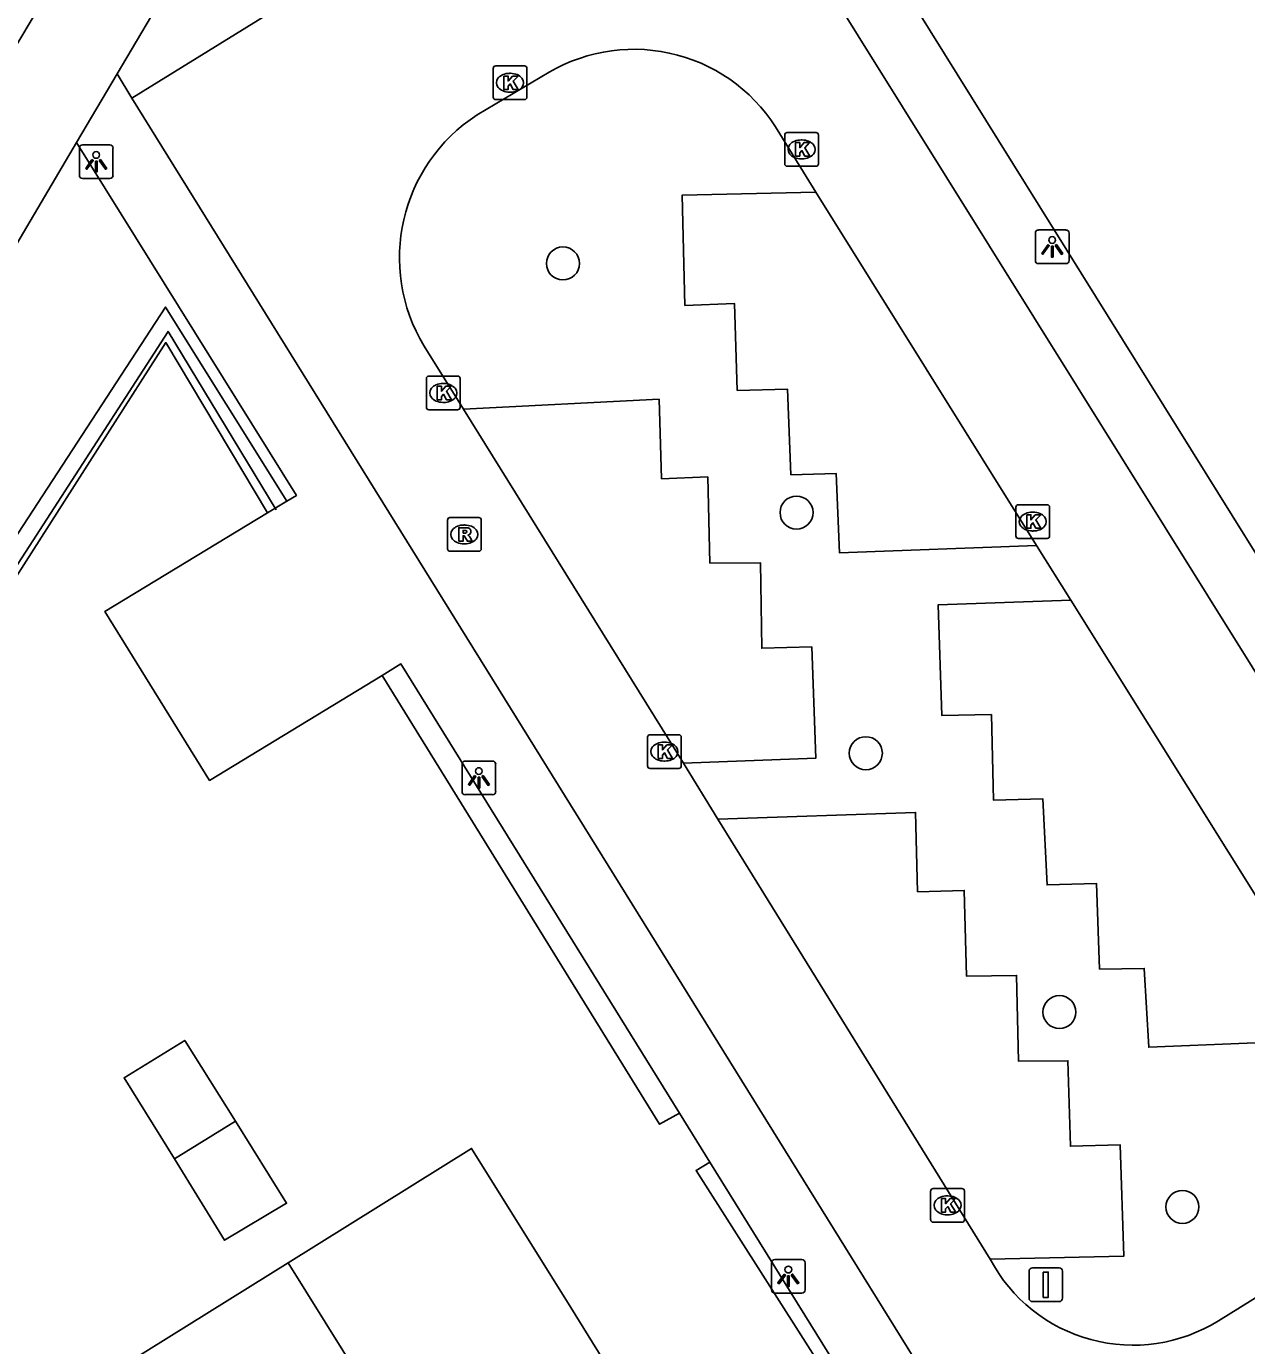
# Model space of a CAD drawing. Extents: x 159280 to 160375, y 384531 to 385872.
# Drawn here: x 159435.08 to 159471.23, y 385479.83 to 385518.94 of the extents above; entities that cross this region are included whole.
import ezdxf

# ---------------------------------------------------------------- set-up
doc = ezdxf.new("R2010")
doc.units = 0
for name, color, linetype in [('IMGEO_Afsluitpaal', 7, 'Continuous'), ('IMGEO_Boom', 7, 'Continuous'), ('IMGEO_Fietspad_open', 7, 'Continuous'), ('IMGEO_Geluidsscherm', 7, 'Continuous'), ('IMGEO_Haag', 7, 'Continuous'), ('IMGEO_Kolk', 7, 'Continuous'), ('IMGEO_Lichtpunt', 7, 'Continuous'), ('IMGEO_Pand', 7, 'Continuous'), ('IMGEO_Parkeervlak_open', 7, 'Continuous'), ('IMGEO_Rijbaan_lokaal_open', 7, 'Continuous'), ('IMGEO_Rioolput', 7, 'Continuous'), ('IMGEO_Voetpad_open', 7, 'Continuous')]:
    doc.layers.add(name, color=color, linetype=linetype)

msp = doc.modelspace()

# ---------------------------------------------------------------- linework, layer by layer
at = {"layer": 'IMGEO_Afsluitpaal'}
for p, q in [((159464.789, 385481.236), (159464.789, 385482.036)), ((159464.789, 385482.036), (159464.789, 385481.236)), ((159464.889, 385482.136), (159465.679, 385482.136)), ((159465.679, 385482.136), (159464.889, 385482.136)), ((159465.779, 385482.036), (159465.779, 385481.236)), ((159465.779, 385481.236), (159465.779, 385482.036)), ((159465.679, 385481.136), (159464.889, 385481.136)), ((159464.889, 385481.136), (159465.679, 385481.136))]:
    msp.add_line(p, q, dxfattribs=at)
msp.add_lwpolyline([(159465.209, 385482.011), (159465.359, 385482.011), (159465.359, 385481.261), (159465.209, 385481.261), (159465.209, 385482.011)], dxfattribs=at)
for centre, start, end in [((159464.889, 385482.036), 90, 180), ((159464.889, 385482.036), 90, 180), ((159465.679, 385482.036), 0, 90), ((159465.679, 385482.036), 360, 90), ((159464.889, 385481.236), 180, 270), ((159464.889, 385481.236), 180, 270), ((159465.679, 385481.236), 270, 0), ((159465.679, 385481.236), 270, 0)]:
    msp.add_arc(centre, 0.1, start, end, dxfattribs=at)
at = {"layer": 'IMGEO_Boom'}
for centre in [(159450.98, 385511.908), (159457.899, 385504.524), (159459.953, 385497.392), (159465.689, 385489.718), (159469.333, 385483.943)]:
    msp.add_circle(centre, 0.489, dxfattribs=at)
at = {"layer": 'IMGEO_Fietspad_open'}
msp.add_lwpolyline([(159520.012, 385662.296), (159513.521, 385651.457), (159511.623, 385648.275), (159502.063, 385632.246), (159500, 385628.787), (159478.78, 385592.803), (159462.162, 385564.746), (159456.49, 385555.06), (159447.155, 385539.331), (159436.863, 385521.88), (159423.849, 385500), (159420.891, 385495.296), (159417.822, 385490.085)], dxfattribs=at)
at = {"layer": 'IMGEO_Geluidsscherm'}
msp.add_lwpolyline([(159442.486, 385504.605), (159439.28, 385509.896), (159426.918, 385490.778)], dxfattribs=at)
at = {"layer": 'IMGEO_Haag'}
for points in [[(159442.793, 385504.859), (159439.207, 385510.614), (159426.398, 385490.972)], [(159426.838, 385490.69), (159426.918, 385490.778), (159427.108, 385490.617), (159439.211, 385509.561), (159442.221, 385504.512)], [(159445.621, 385499.696), (159453.844, 385486.394), (159454.435, 385486.718)], [(159455.333, 385485.27), (159454.923, 385485.026), (159459.291, 385478.163)]]:
    msp.add_lwpolyline(points, dxfattribs=at)
at = {"layer": 'IMGEO_Kolk'}
for p, q in [((159448.911, 385516.838), (159448.911, 385517.69)), ((159448.986, 385517.764), (159449.838, 385517.764)), ((159449.399, 385517.544), (159449.424, 385517.544)), ((159449.912, 385517.69), (159449.912, 385516.838)), ((159449.838, 385516.764), (159448.986, 385516.764)), ((159449.422, 385516.984), (159449.397, 385516.984)), ((159457.55, 385514.864), (159457.55, 385515.716)), ((159457.625, 385515.79), (159458.477, 385515.79)), ((159458.038, 385515.57), (159458.063, 385515.57)), ((159458.551, 385515.716), (159458.551, 385514.864)), ((159458.477, 385514.79), (159457.625, 385514.79)), ((159458.061, 385515.01), (159458.036, 385515.01)), ((159446.932, 385507.643), (159446.932, 385508.495)), ((159447.007, 385508.569), (159447.859, 385508.569)), ((159447.933, 385508.495), (159447.933, 385507.643)), ((159447.42, 385508.349), (159447.445, 385508.349)), ((159447.443, 385507.789), (159447.418, 385507.789)), ((159447.859, 385507.569), (159447.007, 385507.569)), ((159464.398, 385503.832), (159464.398, 385504.684)), ((159464.473, 385504.758), (159465.325, 385504.758)), ((159464.886, 385504.538), (159464.911, 385504.538)), ((159465.399, 385504.684), (159465.399, 385503.832)), ((159465.325, 385503.758), (159464.473, 385503.758)), ((159464.909, 385503.978), (159464.884, 385503.978)), ((159453.484, 385497.013), (159453.484, 385497.865)), ((159453.559, 385497.939), (159454.411, 385497.939)), ((159454.485, 385497.865), (159454.485, 385497.013)), ((159453.972, 385497.719), (159453.997, 385497.719)), ((159453.995, 385497.159), (159453.97, 385497.159)), ((159454.411, 385496.939), (159453.559, 385496.939)), ((159461.874, 385483.564), (159461.874, 385484.416)), ((159461.949, 385484.49), (159462.801, 385484.49)), ((159462.362, 385484.27), (159462.387, 385484.27)), ((159462.875, 385484.416), (159462.875, 385483.564)), ((159462.801, 385483.49), (159461.949, 385483.49)), ((159462.385, 385483.71), (159462.36, 385483.71))]:
    msp.add_line(p, q, dxfattribs=at)
for points in [[(159448.911, 385516.838), (159448.911, 385517.69)], [(159448.986, 385517.764), (159449.838, 385517.764)], [(159449.232, 385517.464), (159449.355, 385517.464), (159449.355, 385517.313), (159449.485, 385517.464), (159449.649, 385517.464), (159449.503, 385517.313), (159449.656, 385517.064), (159449.504, 385517.064), (159449.419, 385517.228), (159449.355, 385517.161), (159449.355, 385517.064), (159449.232, 385517.064), (159449.232, 385517.464)], [(159449.912, 385517.69), (159449.912, 385516.838)], [(159449.838, 385516.764), (159448.986, 385516.764)], [(159457.55, 385514.864), (159457.55, 385515.716)], [(159457.625, 385515.79), (159458.477, 385515.79)], [(159457.871, 385515.49), (159457.994, 385515.49), (159457.994, 385515.339), (159458.124, 385515.49), (159458.288, 385515.49), (159458.142, 385515.339), (159458.295, 385515.09), (159458.143, 385515.09), (159458.058, 385515.254), (159457.994, 385515.187), (159457.994, 385515.09), (159457.871, 385515.09), (159457.871, 385515.49)], [(159458.551, 385515.716), (159458.551, 385514.864)], [(159458.477, 385514.79), (159457.625, 385514.79)], [(159446.932, 385507.643), (159446.932, 385508.495)], [(159447.007, 385508.569), (159447.859, 385508.569)], [(159447.933, 385508.495), (159447.933, 385507.643)], [(159447.253, 385508.269), (159447.376, 385508.269), (159447.376, 385508.118), (159447.506, 385508.269), (159447.67, 385508.269), (159447.524, 385508.118), (159447.677, 385507.869), (159447.525, 385507.869), (159447.44, 385508.033), (159447.376, 385507.966), (159447.376, 385507.869), (159447.253, 385507.869), (159447.253, 385508.269)], [(159447.859, 385507.569), (159447.007, 385507.569)], [(159464.398, 385503.832), (159464.398, 385504.684)], [(159464.473, 385504.758), (159465.325, 385504.758)], [(159465.399, 385504.684), (159465.399, 385503.832)], [(159464.719, 385504.458), (159464.842, 385504.458), (159464.842, 385504.307), (159464.972, 385504.458), (159465.136, 385504.458), (159464.99, 385504.307), (159465.143, 385504.058), (159464.991, 385504.058), (159464.906, 385504.222), (159464.842, 385504.155), (159464.842, 385504.058), (159464.719, 385504.058), (159464.719, 385504.458)], [(159465.325, 385503.758), (159464.473, 385503.758)], [(159453.484, 385497.013), (159453.484, 385497.865)], [(159453.559, 385497.939), (159454.411, 385497.939)], [(159454.485, 385497.865), (159454.485, 385497.013)], [(159453.805, 385497.639), (159453.928, 385497.639), (159453.928, 385497.488), (159454.058, 385497.639), (159454.222, 385497.639), (159454.076, 385497.488), (159454.229, 385497.239), (159454.077, 385497.239), (159453.992, 385497.403), (159453.928, 385497.336), (159453.928, 385497.239), (159453.805, 385497.239), (159453.805, 385497.639)], [(159454.411, 385496.939), (159453.559, 385496.939)], [(159461.874, 385483.564), (159461.874, 385484.416)], [(159461.949, 385484.49), (159462.801, 385484.49)], [(159462.195, 385484.19), (159462.318, 385484.19), (159462.318, 385484.039), (159462.448, 385484.19), (159462.612, 385484.19), (159462.466, 385484.039), (159462.619, 385483.79), (159462.467, 385483.79), (159462.382, 385483.954), (159462.318, 385483.887), (159462.318, 385483.79), (159462.195, 385483.79), (159462.195, 385484.19)], [(159462.875, 385484.416), (159462.875, 385483.564)], [(159462.801, 385483.49), (159461.949, 385483.49)]]:
    msp.add_lwpolyline(points, dxfattribs=at)
for centre, start, end in [((159448.988, 385517.688), 91.552, 178.448), ((159448.988, 385517.688), 91.552, 178.448), ((159449.836, 385517.688), 1.552, 88.448), ((159449.836, 385517.688), 1.552, 88.448), ((159448.988, 385516.84), 181.552, 268.448), ((159448.988, 385516.84), 181.552, 268.448), ((159449.836, 385516.84), 271.552, 358.448), ((159449.836, 385516.84), 271.552, 358.448), ((159457.627, 385515.714), 91.552, 178.448), ((159457.627, 385515.714), 91.552, 178.448), ((159458.475, 385515.714), 1.552, 88.448), ((159458.475, 385515.714), 1.552, 88.448), ((159457.627, 385514.866), 181.552, 268.448), ((159457.627, 385514.866), 181.552, 268.448), ((159458.475, 385514.866), 271.552, 358.448), ((159458.475, 385514.866), 271.552, 358.448), ((159447.009, 385508.493), 91.552, 178.448), ((159447.009, 385508.493), 91.552, 178.448), ((159447.857, 385508.493), 1.552, 88.448), ((159447.857, 385508.493), 1.552, 88.448), ((159447.009, 385507.645), 181.552, 268.448), ((159447.009, 385507.645), 181.552, 268.448), ((159447.857, 385507.645), 271.552, 358.448), ((159447.857, 385507.645), 271.552, 358.448), ((159464.475, 385504.682), 91.552, 178.448), ((159464.475, 385504.682), 91.552, 178.448), ((159465.323, 385504.682), 1.552, 88.448), ((159465.323, 385504.682), 1.552, 88.448), ((159464.475, 385503.834), 181.552, 268.448), ((159464.475, 385503.834), 181.552, 268.448), ((159465.323, 385503.834), 271.552, 358.448), ((159465.323, 385503.834), 271.552, 358.448), ((159453.561, 385497.863), 91.552, 178.448), ((159453.561, 385497.863), 91.552, 178.448), ((159454.409, 385497.863), 1.552, 88.448), ((159454.409, 385497.863), 1.552, 88.448), ((159453.561, 385497.015), 181.552, 268.448), ((159453.561, 385497.015), 181.552, 268.448), ((159454.409, 385497.015), 271.552, 358.448), ((159454.409, 385497.015), 271.552, 358.448), ((159461.951, 385484.414), 91.552, 178.448), ((159461.951, 385484.414), 91.552, 178.448), ((159462.799, 385484.414), 1.552, 88.448), ((159462.799, 385484.414), 1.552, 88.448), ((159461.951, 385483.566), 181.552, 268.448), ((159461.951, 385483.566), 181.552, 268.448), ((159462.799, 385483.566), 271.552, 358.448), ((159462.799, 385483.566), 271.552, 358.448)]:
    msp.add_arc(centre, 0.0765, start, end, dxfattribs=at)
for centre, major_axis, ratio, start_param, end_param in [((159449.398, 385517.264), (-0.387, 0.002), 0.722429, 4.712389, 7.853982), ((159449.423, 385517.264), (-0.39, 0.002), 0.717154, 1.570796, 4.712389), ((159458.037, 385515.29), (-0.387, 0.002), 0.722429, 4.712389, 7.853982), ((159458.062, 385515.29), (-0.39, 0.002), 0.717154, 1.570796, 4.712389), ((159447.419, 385508.069), (-0.387, 0.002), 0.722429, 4.712389, 7.853982), ((159447.444, 385508.069), (-0.39, 0.002), 0.717154, 1.570796, 4.712389), ((159464.885, 385504.258), (-0.387, 0.002), 0.722429, 4.712389, 7.853982), ((159464.91, 385504.258), (-0.39, 0.002), 0.717154, 1.570796, 4.712389), ((159453.971, 385497.439), (-0.387, 0.002), 0.722429, 4.712389, 7.853982), ((159453.996, 385497.439), (-0.39, 0.002), 0.717154, 1.570796, 4.712389), ((159462.361, 385483.99), (-0.387, 0.002), 0.722429, 4.712389, 7.853982), ((159462.386, 385483.99), (-0.39, 0.002), 0.717154, 1.570796, 4.712389)]:
    msp.add_ellipse(centre, major_axis=major_axis, ratio=ratio, start_param=start_param, end_param=end_param, dxfattribs=at)
at = {"layer": 'IMGEO_Lichtpunt'}
for p, q in [((159436.651, 385515.326), (159436.651, 385514.519)), ((159436.651, 385515.326), (159436.651, 385514.519)), ((159437.553, 385515.421), (159436.745, 385515.421)), ((159437.553, 385515.421), (159436.745, 385515.421)), ((159437.647, 385514.519), (159437.647, 385515.326)), ((159437.647, 385514.519), (159437.647, 385515.326)), ((159436.745, 385514.425), (159437.553, 385514.425)), ((159436.745, 385514.425), (159437.553, 385514.425)), ((159464.977, 385512.805), (159464.977, 385511.998)), ((159464.977, 385512.805), (159464.977, 385511.998)), ((159465.879, 385512.9), (159465.071, 385512.9)), ((159465.879, 385512.9), (159465.071, 385512.9)), ((159465.973, 385511.998), (159465.973, 385512.805)), ((159465.973, 385511.998), (159465.973, 385512.805)), ((159465.071, 385511.904), (159465.879, 385511.904)), ((159465.071, 385511.904), (159465.879, 385511.904)), ((159447.989, 385497.064), (159447.989, 385496.257)), ((159447.989, 385497.064), (159447.989, 385496.257)), ((159448.891, 385497.159), (159448.083, 385497.159)), ((159448.891, 385497.159), (159448.083, 385497.159)), ((159448.985, 385496.257), (159448.985, 385497.064)), ((159448.985, 385496.257), (159448.985, 385497.064)), ((159448.083, 385496.163), (159448.891, 385496.163)), ((159448.083, 385496.163), (159448.891, 385496.163)), ((159457.158, 385482.288), (159457.158, 385481.481)), ((159457.158, 385482.288), (159457.158, 385481.481)), ((159458.06, 385482.383), (159457.252, 385482.383)), ((159458.06, 385482.383), (159457.252, 385482.383)), ((159458.154, 385481.481), (159458.154, 385482.288)), ((159458.154, 385481.481), (159458.154, 385482.288)), ((159457.252, 385481.387), (159458.06, 385481.387)), ((159457.252, 385481.387), (159458.06, 385481.387))]:
    msp.add_line(p, q, dxfattribs=at)
for points in [[(159437.025, 385514.99), (159437.064, 385514.962), (159436.876, 385514.7), (159436.838, 385514.727), (159437.025, 385514.99)], [(159437.127, 385514.942), (159437.174, 385514.942), (159437.174, 385514.62), (159437.127, 385514.62), (159437.127, 385514.942)], [(159437.237, 385514.962), (159437.275, 385514.989), (159437.462, 385514.727), (159437.423, 385514.699), (159437.237, 385514.962)], [(159465.351, 385512.469), (159465.39, 385512.441), (159465.202, 385512.179), (159465.164, 385512.206), (159465.351, 385512.469)], [(159465.453, 385512.421), (159465.5, 385512.421), (159465.5, 385512.099), (159465.453, 385512.099), (159465.453, 385512.421)], [(159465.563, 385512.441), (159465.601, 385512.468), (159465.788, 385512.206), (159465.749, 385512.178), (159465.563, 385512.441)], [(159448.363, 385496.728), (159448.402, 385496.7), (159448.214, 385496.438), (159448.176, 385496.465), (159448.363, 385496.728)], [(159448.465, 385496.68), (159448.512, 385496.68), (159448.512, 385496.358), (159448.465, 385496.358), (159448.465, 385496.68)], [(159448.575, 385496.7), (159448.613, 385496.727), (159448.8, 385496.465), (159448.761, 385496.437), (159448.575, 385496.7)], [(159457.532, 385481.952), (159457.571, 385481.924), (159457.383, 385481.662), (159457.345, 385481.689), (159457.532, 385481.952)], [(159457.634, 385481.904), (159457.681, 385481.904), (159457.681, 385481.582), (159457.634, 385481.582), (159457.634, 385481.904)], [(159457.744, 385481.924), (159457.782, 385481.951), (159457.969, 385481.689), (159457.93, 385481.661), (159457.744, 385481.924)]]:
    msp.add_lwpolyline(points, dxfattribs=at)
for centre in [(159437.15, 385515.124), (159465.476, 385512.603), (159448.488, 385496.862), (159457.657, 385482.086)]:
    msp.add_circle(centre, 0.0994, dxfattribs=at)
for centre, start, end in [((159436.745, 385515.326), 90, 180), ((159436.745, 385515.326), 90, 180), ((159437.553, 385515.326), 0, 90), ((159437.553, 385515.326), 0, 90), ((159436.745, 385514.519), 180, 270), ((159436.745, 385514.519), 180, 270), ((159437.553, 385514.519), 270, 0), ((159437.553, 385514.519), 270, 360), ((159465.071, 385512.805), 90, 180), ((159465.071, 385512.805), 90, 180), ((159465.879, 385512.805), 0, 90), ((159465.879, 385512.805), 0, 90), ((159465.071, 385511.998), 180, 270), ((159465.071, 385511.998), 180, 270), ((159465.879, 385511.998), 270, 0), ((159465.879, 385511.998), 270, 360), ((159448.083, 385497.064), 90, 180), ((159448.083, 385497.064), 90, 180), ((159448.891, 385497.064), 0, 90), ((159448.891, 385497.064), 0, 90), ((159448.083, 385496.257), 180, 270), ((159448.083, 385496.257), 180, 270), ((159448.891, 385496.257), 270, 0), ((159448.891, 385496.257), 270, 360), ((159457.252, 385482.288), 90, 180), ((159457.252, 385482.288), 90, 180), ((159458.06, 385482.288), 0, 90), ((159458.06, 385482.288), 0, 90), ((159457.252, 385481.481), 180, 270), ((159457.252, 385481.481), 180, 270), ((159458.06, 385481.481), 270, 0), ((159458.06, 385481.481), 270, 360)]:
    msp.add_arc(centre, 0.0946, start, end, dxfattribs=at)
at = {"layer": 'IMGEO_Pand'}
for points in [[(159439.465, 385485.365), (159437.977, 385487.772), (159439.773, 385488.881), (159441.272, 385486.481)], [(159441.272, 385486.481), (159442.79, 385484.051), (159440.953, 385482.957), (159439.465, 385485.365)], [(159441.272, 385486.481), (159439.465, 385485.365)], [(159442.839, 385482.291), (159448.271, 385485.677), (159451.21, 385480.961), (159452.674, 385478.602)], [(159437.49, 385478.957), (159442.839, 385482.291)], [(159447.7, 385474.493), (159442.839, 385482.291)]]:
    msp.add_lwpolyline(points, dxfattribs=at)
at = {"layer": 'IMGEO_Parkeervlak_open'}
for points in [[(159465.011, 385503.551), (159459.169, 385503.335), (159459.075, 385505.679), (159457.733, 385505.644), (159457.629, 385508.184), (159456.143, 385508.146), (159456.063, 385510.719), (159454.594, 385510.664), (159454.514, 385513.936), (159458.476, 385514.022)], [(159448.029, 385507.593), (159453.827, 385507.884), (159453.899, 385505.529), (159455.268, 385505.579), (159455.332, 385503.025), (159456.832, 385503.036), (159456.871, 385500.501), (159458.349, 385500.542), (159458.467, 385497.242), (159454.548, 385497.092)], [(159474.17, 385488.919), (159468.334, 385488.676), (159468.204, 385491.014), (159466.877, 385490.995), (159466.792, 385493.527), (159465.321, 385493.487), (159465.2, 385496.037), (159463.739, 385495.999), (159463.674, 385498.539), (159462.202, 385498.512), (159462.098, 385501.791), (159466.03, 385501.926)], [(159455.568, 385495.44), (159461.428, 385495.637), (159461.488, 385493.287), (159462.869, 385493.324), (159462.938, 385490.779), (159464.42, 385490.806), (159464.475, 385488.267), (159465.943, 385488.277), (159466.014, 385485.742), (159467.492, 385485.779), (159467.6, 385482.488), (159463.64, 385482.391)]]:
    msp.add_lwpolyline(points, dxfattribs=at)
at = {"layer": 'IMGEO_Rijbaan_lokaal_open'}
for points in [[(159454.567, 385526.928), (159438.208, 385516.812)], [(159477.867, 385489.584), (159454.567, 385526.928)], [(159448.437, 385516.314), (159450.569, 385517.578)], [(159438.208, 385516.812), (159461.538, 385479.212)], [(159457.408, 385515.75), (159458.476, 385514.022)], [(159458.476, 385514.022), (159465.011, 385503.551)], [(159448.029, 385507.593), (159446.865, 385509.458)], [(159454.548, 385497.092), (159448.029, 385507.593)], [(159465.011, 385503.551), (159466.03, 385501.926)], [(159466.03, 385501.926), (159474.17, 385488.919)], [(159455.568, 385495.44), (159454.548, 385497.092)], [(159463.64, 385482.391), (159455.568, 385495.44)], [(159472.64, 385481.956), (159470.398, 385480.569)]]:
    msp.add_lwpolyline(points, dxfattribs=at)
for centre, radius, start, end in [((159453.081, 385513.269), 4.987, 29.825, 120.2454), ((159451.188, 385512.075), 5.053, 122.9821, 211.1899), ((159467.867, 385484.624), 4.78, 207.8469, 301.976)]:
    msp.add_arc(centre, radius, start, end, dxfattribs=at)
at = {"layer": 'IMGEO_Rioolput'}
for p, q in [((159447.557, 385503.45), (159447.557, 385504.302)), ((159447.632, 385504.376), (159448.484, 385504.376)), ((159448.045, 385504.156), (159448.07, 385504.156)), ((159448.558, 385504.302), (159448.558, 385503.45)), ((159448.484, 385503.376), (159447.632, 385503.376)), ((159448.068, 385503.596), (159448.043, 385503.596))]:
    msp.add_line(p, q, dxfattribs=at)
for points in [[(159447.557, 385503.45), (159447.557, 385504.302)], [(159447.632, 385504.376), (159448.484, 385504.376)], [(159448.558, 385504.302), (159448.558, 385503.45)], [(159448.146, 385504.074), (159447.894, 385504.076), (159447.894, 385503.676)], [(159447.894, 385503.676), (159448.018, 385503.676), (159448.018, 385503.838), (159448.029, 385503.838)], [(159448.072, 385503.995), (159448.018, 385503.995), (159448.018, 385503.914)], [(159448.018, 385503.914), (159448.07, 385503.914)], [(159448.076, 385503.809), (159448.147, 385503.676), (159448.287, 385503.676), (159448.222, 385503.802)], [(159448.484, 385503.376), (159447.632, 385503.376)]]:
    msp.add_lwpolyline(points, dxfattribs=at)
for centre, radius, start, end in [((159447.634, 385504.3), 0.0765, 91.552, 178.448), ((159447.634, 385504.3), 0.0765, 91.552, 178.448), ((159448.482, 385504.3), 0.0765, 1.552, 88.448), ((159448.482, 385504.3), 0.0765, 1.552, 88.448), ((159448.028, 385503.785), 0.0533, 26.0293, 88.6989), ((159448.054, 385504.103), 0.19, 274.7715, 282.9687), ((159448.078, 385503.899), 0.0964, 77.0061, 93.1865), ((159448.092, 385503.956), 0.0378, 276.6634, 79.6772), ((159448.145, 385503.964), 0.109, 350.3612, 89.416), ((159448.143, 385503.964), 0.112, 277.5842, 350.9817), ((159448.127, 385503.749), 0.108, 29.5134, 73.7905), ((159447.634, 385503.452), 0.0765, 181.552, 268.448), ((159447.634, 385503.452), 0.0765, 181.552, 268.448), ((159448.482, 385503.452), 0.0765, 271.552, 358.448), ((159448.482, 385503.452), 0.0765, 271.552, 358.448)]:
    msp.add_arc(centre, radius, start, end, dxfattribs=at)
for centre, major_axis, ratio, start_param, end_param in [((159448.044, 385503.876), (-0.387, 0.002), 0.722429, 4.712389, 7.853982), ((159448.069, 385503.876), (-0.39, 0.002), 0.717154, 1.570796, 4.712389)]:
    msp.add_ellipse(centre, major_axis=major_axis, ratio=ratio, start_param=start_param, end_param=end_param, dxfattribs=at)
at = {"layer": 'IMGEO_Voetpad_open'}
for points in [[(159480.306, 385549.336), (159453.332, 385532.501), (159479.333, 385490.751)], [(159437.772, 385517.528), (159448.902, 385536.355)], [(159436.568, 385515.492), (159437.772, 385517.528)], [(159438.208, 385516.812), (159437.772, 385517.528)], [(159423.227, 385492.977), (159423.703, 385493.777), (159427.392, 385500), (159433.516, 385510.329), (159436.568, 385515.492)], [(159436.568, 385515.492), (159443.08, 385505.033), (159442.793, 385504.859)], [(159442.221, 385504.512), (159437.403, 385501.59), (159440.509, 385496.587), (159445.621, 385499.696)], [(159442.221, 385504.512), (159442.793, 385504.859)], [(159454.435, 385486.718), (159446.18, 385500.036), (159445.621, 385499.696)], [(159454.435, 385486.718), (159455.333, 385485.27)], [(159459.615, 385478.362), (159455.333, 385485.27)]]:
    msp.add_lwpolyline(points, dxfattribs=at)

doc.saveas('drawing.dxf')
